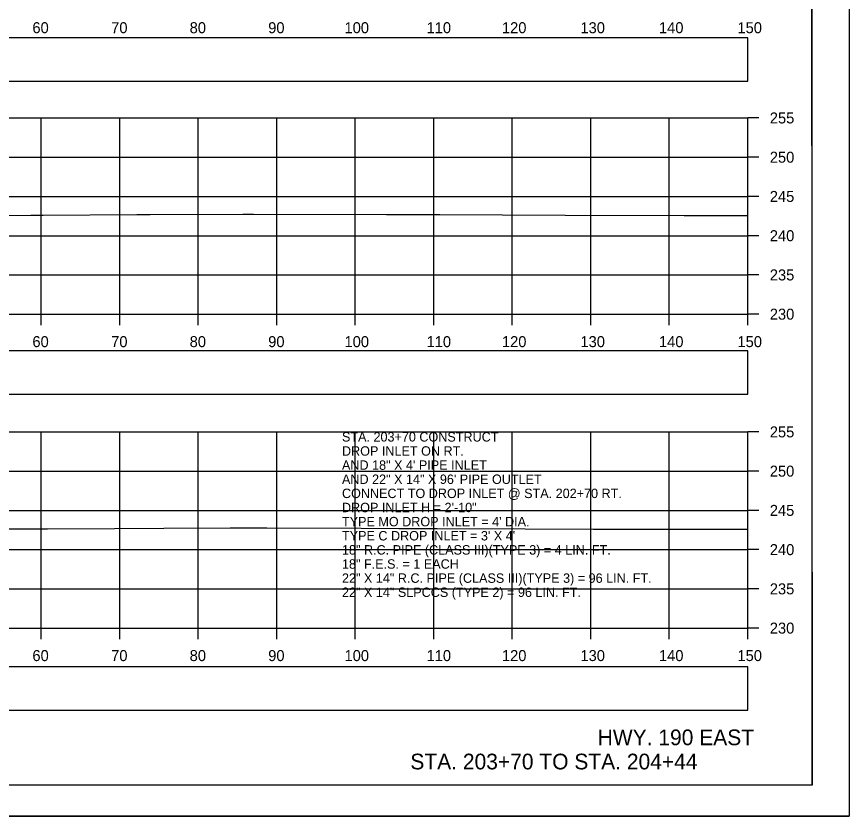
# Model space of a CAD drawing. Extents: x 1369627 to 1374022, y 380035 to 398173.
# Drawn here: x 1372155.4 to 1372261.5, y 381105.5 to 381207.4 of the extents above; entities that cross this region are included whole.
import ezdxf

# ---------------------------------------------------------------- set-up
doc = ezdxf.new("R2010")
doc.units = 0
for name, color, linetype in [('Default', 7, 'Continuous'), ('R_Axis', 7, 'Continuous'), ('R_Axis Annot', 7, 'Continuous'), ('R_Border', 7, 'Continuous'), ('R_Draft', 7, 'Continuous'), ('R_Exist Surface', 7, 'Continuous'), ('R_Grid', 7, 'Continuous'), ('R_No Plot', 7, 'Continuous'), ('R_Water Annot', 7, 'Continuous')]:
    doc.layers.add(name, color=color, linetype=linetype)

msp = doc.modelspace()

# ---------------------------------------------------------------- linework, layer by layer
at = {"layer": 'Default'}
for points in [[(1371948.53, 381199.13), (1372248.53, 381199.13), (1372248.53, 381204.65), (1371948.53, 381204.65)], [(1371948.53, 381159.24), (1372248.53, 381159.24), (1372248.53, 381164.76), (1371948.53, 381164.76)], [(1371948.53, 381119), (1372248.53, 381119), (1372248.53, 381124.52), (1371948.53, 381124.52)]]:
    msp.add_lwpolyline(points, close=True, dxfattribs=at)
at = {"layer": 'R_Axis'}
for p, q in [((1372248.53, 381169.45), (1372248.53, 381194.45)), ((1372249.93, 381194.45), (1372248.53, 381194.45)), ((1372249.93, 381189.45), (1372248.53, 381189.45)), ((1372249.93, 381184.45), (1372248.53, 381184.45)), ((1372249.93, 381179.45), (1372248.53, 381179.45)), ((1372249.93, 381174.45), (1372248.53, 381174.45)), ((1371948.53, 381169.45), (1372248.53, 381169.45)), ((1372158.53, 381168.05), (1372158.53, 381169.45)), ((1372168.53, 381168.05), (1372168.53, 381169.45)), ((1372178.53, 381168.05), (1372178.53, 381169.45)), ((1372188.53, 381168.05), (1372188.53, 381169.45)), ((1372198.53, 381168.05), (1372198.53, 381169.45)), ((1372208.53, 381168.05), (1372208.53, 381169.45)), ((1372218.53, 381168.05), (1372218.53, 381169.45)), ((1372228.53, 381168.05), (1372228.53, 381169.45)), ((1372238.53, 381168.05), (1372238.53, 381169.45)), ((1372248.53, 381168.05), (1372248.53, 381169.45)), ((1372249.93, 381169.45), (1372248.53, 381169.45)), ((1372248.53, 381129.45), (1372248.53, 381154.45)), ((1372249.93, 381154.45), (1372248.53, 381154.45)), ((1372249.93, 381149.45), (1372248.53, 381149.45)), ((1372249.93, 381144.45), (1372248.53, 381144.45)), ((1372249.93, 381139.45), (1372248.53, 381139.45)), ((1372249.93, 381134.45), (1372248.53, 381134.45)), ((1371948.53, 381129.45), (1372248.53, 381129.45)), ((1372158.53, 381128.05), (1372158.53, 381129.45)), ((1372168.53, 381128.05), (1372168.53, 381129.45)), ((1372178.53, 381128.05), (1372178.53, 381129.45)), ((1372188.53, 381128.05), (1372188.53, 381129.45)), ((1372198.53, 381128.05), (1372198.53, 381129.45)), ((1372208.53, 381128.05), (1372208.53, 381129.45)), ((1372218.53, 381128.05), (1372218.53, 381129.45)), ((1372228.53, 381128.05), (1372228.53, 381129.45)), ((1372238.53, 381128.05), (1372238.53, 381129.45)), ((1372248.53, 381128.05), (1372248.53, 381129.45)), ((1372249.93, 381129.45), (1372248.53, 381129.45))]:
    msp.add_line(p, q, dxfattribs=at)
at = {"layer": 'R_Border'}
for q in [(1372256.71, 381314.91), (1371940.53, 381109.45)]:
    msp.add_line((1372256.71, 381109.45), q, dxfattribs=at)
at = {"layer": 'R_Exist Surface'}
for points in [[(1372145.25, 381181.97), (1372157.22, 381182.05), (1372158.78, 381182.05), (1372170.71, 381182.13), (1372172.39, 381182.13), (1372184.2, 381182.21), (1372185.57, 381182.2), (1372202.51, 381182.15), (1372204.08, 381182.14), (1372205.67, 381182.14), (1372209.32, 381182.13), (1372225.25, 381182.08), (1372240.41, 381182.04), (1372245.74, 381182.04), (1372248.53, 381182.04)], [(1372152.82, 381142.09), (1372159.35, 381142.1), (1372167.88, 381142.15), (1372174.17, 381142.18), (1372182.58, 381142.23), (1372187.25, 381142.21), (1372199.29, 381142.18), (1372204.1, 381142.15), (1372208.96, 381142.13), (1372220.17, 381142.1), (1372228.84, 381142.07), (1372237.09, 381142.05), (1372248.53, 381142.06)]]:
    msp.add_lwpolyline(points, dxfattribs=at)
at = {"layer": 'R_Grid'}
for p, q in [((1371948.53, 381194.45), (1372248.53, 381194.45)), ((1372158.53, 381169.45), (1372158.53, 381194.45)), ((1372168.53, 381169.45), (1372168.53, 381194.45)), ((1372178.53, 381169.45), (1372178.53, 381194.45)), ((1372188.53, 381169.45), (1372188.53, 381194.45)), ((1372198.53, 381169.45), (1372198.53, 381194.45)), ((1372208.53, 381169.45), (1372208.53, 381194.45)), ((1372218.53, 381169.45), (1372218.53, 381194.45)), ((1372228.53, 381169.45), (1372228.53, 381194.45)), ((1372238.53, 381169.45), (1372238.53, 381194.45)), ((1372248.53, 381169.45), (1372248.53, 381194.45)), ((1371948.53, 381189.45), (1372248.53, 381189.45)), ((1371948.53, 381184.45), (1372248.53, 381184.45)), ((1371948.53, 381179.45), (1372248.53, 381179.45)), ((1371948.53, 381174.45), (1372248.53, 381174.45)), ((1371948.53, 381169.45), (1372248.53, 381169.45)), ((1371948.53, 381154.45), (1372248.53, 381154.45)), ((1372158.53, 381129.45), (1372158.53, 381154.45)), ((1372168.53, 381129.45), (1372168.53, 381154.45)), ((1372178.53, 381129.45), (1372178.53, 381154.45)), ((1372188.53, 381129.45), (1372188.53, 381154.45)), ((1372198.53, 381129.45), (1372198.53, 381154.45)), ((1372208.53, 381129.45), (1372208.53, 381154.45)), ((1372218.53, 381129.45), (1372218.53, 381154.45)), ((1372228.53, 381129.45), (1372228.53, 381154.45)), ((1372238.53, 381129.45), (1372238.53, 381154.45)), ((1372248.53, 381129.45), (1372248.53, 381154.45)), ((1371948.53, 381149.45), (1372248.53, 381149.45)), ((1371948.53, 381144.45), (1372248.53, 381144.45)), ((1371948.53, 381139.45), (1372248.53, 381139.45)), ((1371948.53, 381134.45), (1372248.53, 381134.45)), ((1371948.53, 381129.45), (1372248.53, 381129.45))]:
    msp.add_line(p, q, dxfattribs=at)
at = {"layer": 'R_No Plot'}
msp.add_line((1371928.13, 381105.47), (1372261.46, 381105.47), dxfattribs=at)
for points in [[(1371928.12, 381318.8), (1372261.46, 381318.8), (1372261.46, 381105.47), (1371928.12, 381105.47)], [(1372174.45, 381314.91), (1372194.07, 381314.91), (1372194.07, 381305.03), (1372210.18, 381305.03), (1372233.38, 381305.03), (1372233.38, 381272.36), (1372256.59, 381272.36), (1372256.71, 381109.45), (1371940.53, 381109.45), (1371940.53, 381314.91)]]:
    msp.add_lwpolyline(points, close=True, dxfattribs=at)

# ---------------------------------------------------------------- texts
at = {"layer": 'R_Axis Annot'}
for s, p in [('60', (1372157.41, 381205.25)), ('70', (1372167.44, 381205.25)), ('80', (1372177.44, 381205.25)), ('90', (1372187.44, 381205.25)), ('100', (1372197.16, 381205.25)), ('110', (1372207.61, 381205.25)), ('120', (1372217.21, 381205.25)), ('130', (1372227.21, 381205.25)), ('140', (1372237.21, 381205.25)), ('150', (1372247.21, 381205.25)), ('255', (1372251.33, 381193.75)), ('250', (1372251.33, 381188.75)), ('245', (1372251.33, 381183.75)), ('240', (1372251.33, 381178.75)), ('235', (1372251.33, 381173.75)), ('230', (1372251.33, 381168.75)), ('60', (1372157.41, 381165.25)), ('70', (1372167.44, 381165.25)), ('80', (1372177.44, 381165.25)), ('90', (1372187.44, 381165.25)), ('100', (1372197.16, 381165.25)), ('110', (1372207.61, 381165.25)), ('120', (1372217.21, 381165.25)), ('130', (1372227.21, 381165.25)), ('140', (1372237.21, 381165.25)), ('150', (1372247.21, 381165.25)), ('255', (1372251.33, 381153.75)), ('250', (1372251.33, 381148.75)), ('245', (1372251.33, 381143.75)), ('240', (1372251.33, 381138.75)), ('235', (1372251.33, 381133.75)), ('230', (1372251.33, 381128.75)), ('60', (1372157.41, 381125.25)), ('70', (1372167.44, 381125.25)), ('80', (1372177.44, 381125.25)), ('90', (1372187.44, 381125.25)), ('100', (1372197.16, 381125.25)), ('110', (1372207.61, 381125.25)), ('120', (1372217.21, 381125.25)), ('130', (1372227.21, 381125.25)), ('140', (1372237.21, 381125.25)), ('150', (1372247.21, 381125.25))]:
    msp.add_text(s, height=1.4, dxfattribs=at).set_placement(p)
at = {"layer": 'R_Draft'}
for s, p in [('HWY. 190 EAST', (1372229.41, 381114.53)), ('STA. 203+70 TO STA. 204+44', (1372205.55, 381111.45))]:
    msp.add_text(s, height=2, dxfattribs=at).set_placement(p)
at = {"layer": 'R_Water Annot'}
for s, p in [('STA. 203+70 CONSTRUCT', (1372196.84, 381153.22)), ('DROP INLET ON RT.', (1372196.84, 381151.42)), ('AND 18" X 4\' PIPE INLET', (1372196.84, 381149.62)), ('AND 22" X 14" X 96\' PIPE OUTLET', (1372196.84, 381147.82)), ('CONNECT TO DROP INLET @ STA. 202+70 RT.', (1372196.84, 381146.02)), ('DROP INLET H = 2\'-10"', (1372196.84, 381144.22)), ("TYPE MO DROP INLET = 4' DIA.", (1372196.84, 381142.42)), ("TYPE C DROP INLET = 3' X 4'", (1372196.84, 381140.62)), ('18" R.C. PIPE (CLASS III)(TYPE 3) = 4 LIN. FT.', (1372196.84, 381138.82)), ('18" F.E.S. = 1 EACH', (1372196.84, 381137.02)), ('22" X 14" R.C. PIPE (CLASS III)(TYPE 3) = 96 LIN. FT.', (1372196.84, 381135.22)), ('22" X 14" SLPCCS (TYPE 2) = 96 LIN. FT.', (1372196.84, 381133.42))]:
    msp.add_text(s, height=1.2, dxfattribs=at).set_placement(p)

doc.saveas('drawing.dxf')
